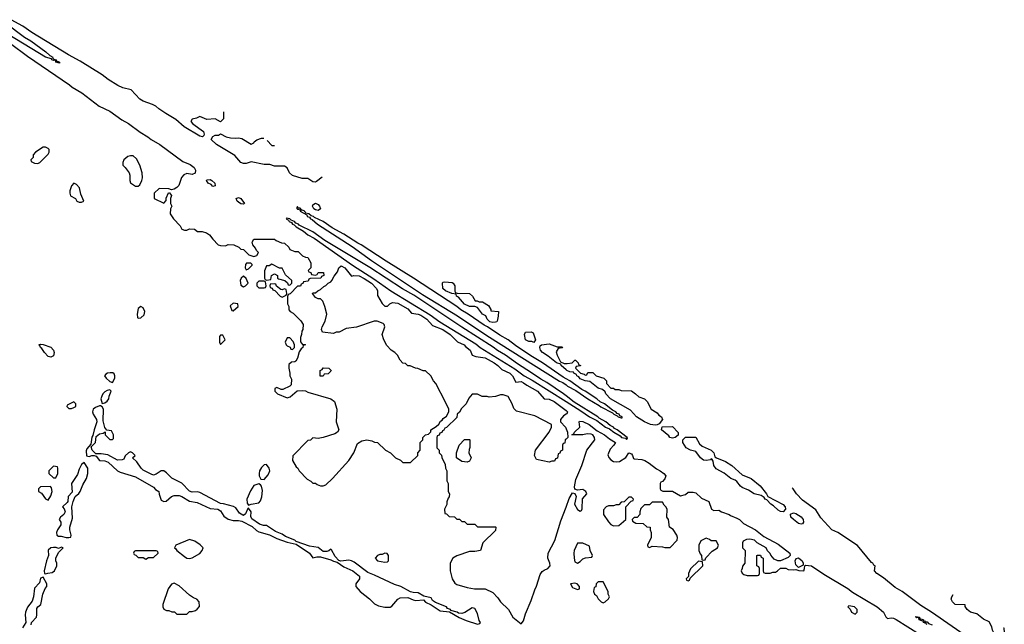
# Model space of a CAD drawing. Header units: inches. Extents: x 2380053 to 2584298, y 380219 to 546618.
# Tile 307 of 656: x 2465748 to 2473411, y 530875 to 535581. Entities that reach past the tile are written whole.
import ezdxf

# ---------------------------------------------------------------- set-up
doc = ezdxf.new("R2010")
doc.units = ezdxf.units.IN
doc.header["$MEASUREMENT"] = 0
doc.layers.add('C4563', color=7, linetype='Continuous')
doc.layers.add('C4573', color=7, linetype='Continuous')

msp = doc.modelspace()

# ---------------------------------------------------------------- linework, layer by layer
at = {"layer": 'C4563', "color": 2}
for points, elevation in [([(2465637, 535557), (2465785.5, 535445.5), (2465836, 535416), (2465951.8, 535331.8), (2465982.5, 535302.5), (2466004.7, 535290), (2466003.6, 535283.6), (2466014.8, 535274.8), (2466031.3, 535270), (2466034, 535254), (2466042, 535258), (2466058, 535250), (2466056.9, 535243.1), (2466028.7, 535250), (2466026, 535266), (2466010, 535264), (2465998, 535270), (2465996.4, 535276.4), (2465949.7, 535289.7), (2465662.6, 535462.6)], 62), ([(2467334, 534865), (2467334, 534810), (2467310, 534786), (2467270, 534808.7), (2467204.7, 534804.7), (2467150, 534828), (2467124.7, 534815.3), (2467090, 534808), (2467081, 534790), (2467096, 534770), (2467178.8, 534710), (2467184, 534690), (2467181, 534679), (2467170.4, 534669.6), (2467150, 534674.5), (2467027.9, 534748), (2466964.2, 534804.2), (2466885.2, 534850), (2466830, 534887), (2466807.6, 534907.6), (2466782.5, 534922.5), (2466710, 534948.3), (2466683.3, 534963.3), (2466616, 535036), (2466550, 535051.5), (2466512.3, 535070), (2466435.7, 535115.7), (2466390, 535151.5), (2466218.8, 535258.8), (2466128.4, 535308.5), (2465842.5, 535482.5), (2465772.7, 535530), (2465681.4, 535581.4)], 62), ([(2465675.8, 535395.8), (2465810, 535298), (2466135.6, 535075.6), (2466156.1, 535056.1), (2466232.8, 535012.8), (2466367.7, 534907.7), (2466450, 534868.7), (2466543, 534803), (2466594.2, 534774.2), (2466685.8, 534705.9), (2466745.5, 534670), (2466770, 534648), (2466838, 534610), (2467018.3, 534478.3), (2467073.8, 534453.8), (2467104.9, 534430), (2467116.4, 534410), (2467112.8, 534387.2), (2467090, 534375.1), (2467050, 534384), (2467026.4, 534373.6), (2467006.4, 534353.6), (2466986, 534290), (2466970, 534274), (2466950, 534262), (2466930, 534258), (2466910, 534266), (2466832.7, 534267.3), (2466794, 534230), (2466794, 534190), (2466870, 534154), (2466887.3, 534172.7), (2466888.4, 534191.6), (2466907.3, 534232.7), (2466912.7, 534232.7), (2466930, 534214), (2466922, 534190), (2466922, 534150), (2466931.3, 534130), (2466922, 534110), (2466918, 534070), (2466944.7, 534030), (2466997.3, 533977.3), (2467010, 533952), (2467030, 533942), (2467050, 533942), (2467070, 533954), (2467108, 533952), (2467132.7, 533932.7), (2467168.4, 533931.6), (2467202, 533922), (2467226.4, 533906.4), (2467250, 533872), (2467294, 533830), (2467310, 533824.7), (2467350, 533822), (2467370, 533831.3), (2467414, 533830), (2467454, 533810), (2467470, 533794), (2467490, 533792), (2467531.1, 533751.1), (2467570, 533738), (2467594.6, 533745.4), (2467606, 533770), (2467590, 533786), (2467583.1, 533803.1), (2467562, 533830), (2467558, 533850), (2467570, 533874), (2467730, 533874), (2467743.6, 533863.6), (2467785.4, 533845.4), (2467810, 533842), (2467842, 533810), (2467851.3, 533791.3), (2467890, 533778), (2467916, 533776), (2467950, 533742), (2467972.7, 533732.7), (2467991.3, 533731.3), (2468014, 533690), (2468014, 533650), (2467994, 533630), (2467998, 533618), (2468012.7, 533612.7), (2468018, 533598), (2468050, 533594), (2468062, 533598), (2468070, 533614), (2468112.7, 533612.7), (2468114, 533590), (2468098, 533582), (2468091.6, 533568.4), (2468010, 533566), (2467998, 533562), (2467992.7, 533547.3), (2467958, 533542), (2467952.7, 533527.3), (2467938, 533522), (2467932.7, 533507.3), (2467910, 533506), (2467852.7, 533447.3), (2467838, 533442), (2467832.7, 533427.3), (2467832, 533370), (2467842, 533350), (2467843.6, 533323.6), (2467854, 533310), (2467876.9, 533296.9), (2467936.9, 533236.9), (2467954, 533210), (2467951.1, 533168.9), (2467943.6, 533156.4), (2467942, 533130), (2467932.7, 533107.3), (2467932.7, 533072.7), (2467950, 533054), (2467970, 533054), (2467972, 533050), (2467954, 533046), (2467952, 533030), (2467939.6, 533020.4), (2467923.6, 532996.4), (2467910, 532946), (2467896.9, 532923.1), (2467890, 532918), (2467863.6, 532916.4), (2467843.6, 532896.4), (2467842, 532870), (2467851.3, 532830), (2467851.3, 532810), (2467863.6, 532783.6), (2467862, 532738), (2467851.6, 532728.4), (2467796.9, 532703.1), (2467782, 532702), (2467750, 532718), (2467734, 532710), (2467734, 532690), (2467754, 532670), (2467830, 532638), (2467853.6, 532646.4), (2467908.4, 532691.6), (2467950, 532694), (2467971.6, 532691.6), (2467990, 532682), (2468170, 532631.3), (2468198, 532610), (2468216, 532550), (2468211, 532450), (2468231.3, 532390), (2468222, 532370), (2468202, 532358), (2468111.1, 532328.9), (2468070, 532322), (2468030, 532326), (2468011.6, 532308.4), (2467990, 532306), (2467872.7, 532187.3), (2467872, 532150), (2467899.6, 532099.6), (2467912, 532090), (2467922, 532070), (2467985.4, 532005.4), (2468014, 531990), (2468030, 531974), (2468050, 531974), (2468063.6, 531963.6), (2468090, 531954), (2468110, 531954), (2468130, 531962), (2468182, 532010), (2468308.7, 532150), (2468348, 532210), (2468376.4, 532283.6), (2468410, 532302), (2468448.9, 532311.1), (2468490, 532302), (2468510, 532292), (2468534, 532290), (2468594, 532230), (2468634, 532210), (2468674, 532170), (2468711.6, 532151.6), (2468730, 532134), (2468790, 532134), (2468846, 532190), (2468846, 532210), (2468866, 532230), (2468866, 532290), (2468886, 532310), (2468886, 532330), (2468906, 532350), (2468930, 532354), (2468947.3, 532372.7), (2468948, 532390), (2468990, 532414), (2469010, 532434), (2469023.1, 532456.9), (2469035.3, 532464.7), (2469043.1, 532476.9), (2469070, 532494), (2469088, 532530), (2469088, 532550), (2469063.1, 532603.1), (2468988, 532750), (2468968, 532770), (2468948.4, 532808.4), (2468907.3, 532847.3), (2468888.4, 532848.4), (2468847.3, 532867.3), (2468828.4, 532868.4), (2468787.3, 532887.3), (2468770, 532888), (2468750, 532906), (2468730, 532908), (2468708, 532930), (2468688, 532970), (2468668, 532990), (2468638, 533010), (2468604.7, 533044.7), (2468582, 533090), (2468568.7, 533130), (2468589.2, 533190), (2468584, 533210), (2468577, 533217), (2468530, 533234), (2468506.4, 533233.6), (2468370, 533188.7), (2468290, 533178), (2468234, 533150), (2468210, 533148), (2468190, 533138), (2468106, 533150), (2468098, 533170), (2468102, 533190), (2468124.7, 533235.3), (2468139, 533290), (2468124, 533350), (2468108, 533390), (2468090, 533408), (2468070, 533408), (2468050, 533418), (2468026, 533450), (2468030, 533454), (2468050, 533454), (2468068, 533472), (2468090, 533482), (2468114.6, 533505.4), (2468130, 533512), (2468148.7, 533531.3), (2468170, 533542), (2468178, 533550), (2468194.6, 533585.4), (2468221.2, 533618.8), (2468232.7, 533650), (2468250, 533664.9), (2468279.3, 533650), (2468330, 533584.7), (2468349.4, 533590.6), (2468390, 533587), (2468430, 533567.8), (2468487, 533530), (2468524.4, 533490), (2468532.7, 533470), (2468534, 533434), (2468570, 533372), (2468590, 533352), (2468610, 533352), (2468628, 533370), (2468650, 533380.7), (2468690, 533375.8), (2468767.7, 533330), (2468797.1, 533297.1), (2468849.7, 533290.3), (2468870, 533280.8), (2468917.6, 533250), (2468961.3, 533201.3), (2469042.4, 533170), (2469098.4, 533130), (2469154.6, 533074.6), (2469206.8, 533050), (2469217.1, 533037.1), (2469254, 533010), (2469270.7, 532970.7), (2469298.8, 532958.8), (2469370, 532948), (2469441.6, 532910), (2469470.1, 532890.1), (2469499.5, 532859.5), (2469562.4, 532830), (2469583.1, 532810), (2469610, 532761), (2469650, 532764.4), (2469670, 532755.3), (2469695.8, 532735.8), (2469779.3, 532690), (2469830, 532630.8), (2469870, 532626.4), (2469907.7, 532610), (2470000, 532538.4)], 62), ([(2468103, 534356.3), (2468059.1, 534320.9), (2468050, 534317.2), (2468030, 534319), (2467990, 534344), (2467945.6, 534345.6), (2467870, 534369.3), (2467849.2, 534390), (2467829.2, 534429.2), (2467810, 534442), (2467730, 534442), (2467695.3, 534455.3), (2467650, 534454), (2467550, 534475.3), (2467510, 534461.6), (2467490, 534462.6), (2467470, 534469.7), (2467423.2, 534523.2), (2467279, 534610), (2467238, 534650), (2467250, 534672), (2467270, 534682), (2467296.4, 534683.6), (2467310, 534692), (2467354, 534670), (2467390, 534661), (2467430, 534658), (2467450, 534662), (2467476.9, 534656.9), (2467550, 534612), (2467570, 534622), (2467574, 534630), (2467594.8, 534645.2), (2467630, 534658), (2467646.9, 534658)], 62), ([(2467674.4, 534639.8), (2467710, 534602), (2467730.2, 534602.9)], 62), ([(2470000, 532785.9), (2469978, 532798), (2469816, 532910), (2469725.6, 532965.6), (2469605.8, 533045.8), (2469549, 533090), (2469484.9, 533124.9), (2469390, 533189.5), (2469362.5, 533202.5), (2469238, 533290), (2469182.7, 533322.7), (2469149.2, 533350), (2468812.7, 533570), (2468600.9, 533700.9), (2468405.2, 533830), (2468380.6, 533840.6), (2468270, 533911.8), (2468181.2, 533961.2), (2468108.7, 534010), (2468041.5, 534041.5), (2468034, 534050), (2468015.5, 534055.5), (2467998, 534070), (2467974.6, 534074.6), (2467970, 534086), (2467966, 534086), (2467968, 534090), (2467940.2, 534100.2), (2467930, 534113.2), (2467915.3, 534115.3), (2467910, 534126), (2467902, 534118), (2467910, 534106.8), (2467924.7, 534104.7), (2467930, 534094), (2467938, 534098), (2467932, 534090), (2467982, 534062), (2467986, 534050), (2468003.5, 534043.5), (2468012, 534030), (2468025.5, 534025.5), (2468066.8, 533990), (2468336, 533816), (2468486.1, 533706.1), (2468882.3, 533442.3), (2469156, 533276), (2469383.9, 533123.9), (2469948.7, 532768.7), (2469976.4, 532756.4), (2470000, 532738.6)], 66), ([(2470000, 532654.2), (2469979.3, 532670), (2469850, 532757), (2469803, 532783), (2469732.7, 532832.7), (2469621.7, 532901.7), (2469529.2, 532970), (2469466.3, 533006.3), (2469432.9, 533032.9), (2469188.2, 533188.2), (2468816.6, 533436.6), (2468726.7, 533486.7), (2468472.8, 533652.8), (2468123.6, 533863.6), (2468028.7, 533930), (2467923.2, 533983.2), (2467919, 533990), (2467898, 533998), (2467888, 534010), (2467860.2, 534020.2), (2467850, 534032.3), (2467823.6, 534036.4), (2467822, 534030), (2467839.8, 534019.8), (2467844.7, 534010), (2467862.8, 534002.8), (2467872, 533990), (2467885.2, 533985.2), (2467901, 533970), (2467956.3, 533936.3), (2467990, 533907.7), (2468039.9, 533879.9), (2468337.3, 533670), (2468504.7, 533564.7), (2468637.3, 533470), (2468943, 533283), (2469019.1, 533230), (2469297.4, 533057.4), (2469330.8, 533030), (2469602.6, 532862.6), (2469674.8, 532810), (2469735.8, 532775.8), (2470000, 532610)], 66), ([(2470000, 532855.5), (2469962, 532890), (2469959, 532899), (2469925.2, 532910), (2469861.5, 532961.5), (2469817.2, 532990), (2469801.2, 533010), (2469795.3, 533030), (2469798, 533042), (2469808.9, 533051.1), (2469870, 533058), (2469930, 533034), (2469970, 533034), (2469974, 533030), (2469970, 533026), (2469938, 533022), (2469924.7, 532995.3), (2469931.3, 532970), (2469958, 532918), (2469985.4, 532905.4), (2470000, 532905.8)], 62), ([(2470000, 532316), (2469994, 532310), (2469990, 532286), (2469978, 532282), (2469974, 532270), (2469974, 532230), (2469958, 532222), (2469952.7, 532207.3), (2469938, 532202), (2469932.7, 532167.3), (2469918, 532162), (2469910, 532146), (2469890, 532146), (2469870, 532138), (2469770, 532158), (2469754, 532190), (2469762.7, 532230), (2469869, 532370), (2469888, 532410), (2469886, 532430), (2469757.2, 532497.2), (2469614.6, 532534.6), (2469594.6, 532554.6), (2469582, 532590), (2469550, 532648), (2469510, 532662), (2469490, 532662), (2469450, 532648.7), (2469402, 532642), (2469387.3, 532647.3), (2469348.4, 532648.4), (2469310, 532666), (2469270, 532666), (2469243.6, 532636.4), (2469222, 532590), (2469185.4, 532554.6), (2469170, 532526), (2469154, 532510), (2469150, 532486), (2469070, 532406), (2469058, 532402), (2469050, 532386), (2469038, 532382), (2469032.7, 532367.3), (2469018, 532362), (2469012.7, 532347.3), (2468998, 532342), (2468994, 532330), (2468994, 532250), (2469014, 532230), (2469014, 532210), (2469031.6, 532191.6), (2469032.7, 532172.7), (2469059.6, 532119.6), (2469062, 532090), (2469072, 532070), (2469072.7, 531992.7), (2469082, 531970), (2469082, 531910), (2469092, 531890), (2469091.6, 531868.4), (2469083.6, 531856.4), (2469072.7, 531827.3), (2469071.6, 531808.4), (2469054, 531770), (2469058, 531738), (2469070, 531734), (2469090, 531714), (2469131.6, 531711.6), (2469150, 531694), (2469170, 531694), (2469190, 531674), (2469210, 531674), (2469230, 531654), (2469290, 531654), (2469310, 531634), (2469450, 531634), (2469454, 531630), (2469450, 531606), (2469352, 531510), (2469334, 531450), (2469290, 531442), (2469250, 531442), (2469150, 531408.7), (2469118, 531390), (2469098.8, 531350), (2469098.8, 531290), (2469114.8, 531230), (2469134.4, 531194.4), (2469150, 531186), (2469230, 531162.8), (2469288.4, 531151.6), (2469371.1, 531151.1), (2469430, 531122), (2469470, 531082), (2469491.3, 531050), (2469552, 530990), (2469586, 530930), (2469650, 530878.8), (2469670, 530902.8), (2469684.7, 530955.3), (2469730, 531061), (2469756.5, 531143.5), (2469770, 531170.8), (2469797.8, 531262.2), (2469814.9, 531285.1), (2469830, 531297.1), (2469859, 531310), (2469877.2, 531330), (2469874.5, 531350), (2469857.6, 531390), (2469861.6, 531430), (2469913.4, 531526.6), (2469959.5, 531680.5), (2470000, 531787.1)], 62), ([(2470000, 532510.4), (2469981.1, 532498.9), (2469956, 532470), (2469958, 532450), (2469994.8, 532410), (2470000, 532397.9)], 62), ([(2465837.2, 530870), (2465839.3, 530890), (2465878.4, 530930), (2465882.4, 530950), (2465881.5, 530998.5), (2465888.7, 531010), (2465913.2, 531030), (2465929.4, 531110.6), (2465945.6, 531154.4), (2465958, 531170), (2465959, 531190), (2465930, 531242), (2465910, 531235.3), (2465902, 531198), (2465864.4, 531155.6), (2465856.3, 531090), (2465845.8, 531054.2), (2465810, 531008.7), (2465793.4, 530970), (2465790.5, 530950), (2465796.3, 530890), (2465770, 530848.7)], 62)]:
    msp.add_lwpolyline(points, dxfattribs=dict(at, elevation=elevation))
for points, elevation in [([(2465950, 534588), (2465930, 534588), (2465872, 534550), (2465854, 534530), (2465852, 534508), (2465834, 534490), (2465838, 534478), (2465863.6, 534463.6), (2465890, 534462), (2465906, 534470), (2465970, 534534), (2465978, 534550), (2465978, 534570), (2465970, 534578)], 62), ([(2466630, 534522), (2466610, 534522), (2466590, 534515.3), (2466558, 534490), (2466551, 534470), (2466551.3, 534450), (2466570, 534431.3), (2466598.8, 534390), (2466606, 534370), (2466604.7, 534330), (2466611.1, 534311.1), (2466650, 534284.7), (2466670, 534284.7), (2466683.1, 534296.9), (2466699, 534330), (2466704, 534350), (2466701.2, 534390), (2466684, 534450), (2466658, 534498)], 62), ([(2466170, 534308), (2466151, 534289), (2466138.8, 534250), (2466138, 534230), (2466144.7, 534210), (2466182, 534190), (2466194, 534170), (2466210, 534162), (2466230, 534162), (2466246, 534170), (2466222.7, 534222.7), (2466212.5, 534272.5), (2466190, 534298)], 62), ([(2467250, 534284), (2467237.5, 534297.5), (2467215.3, 534310), (2467202, 534330), (2467204.7, 534335.3), (2467230, 534337.3), (2467244.7, 534330), (2467266, 534310), (2467270, 534288)], 62), ([(2467490, 534145.2), (2467470, 534147.3), (2467450, 534162), (2467440.9, 534170), (2467434, 534190), (2467450, 534197.1), (2467470.4, 534190), (2467498, 534150)], 62), ([(2468070, 534096.2), (2468050, 534102), (2468038.4, 534110), (2468026, 534130), (2468030, 534141), (2468050, 534152.7), (2468070, 534143), (2468081.6, 534130), (2468090, 534108.7)], 62), ([(2467547.3, 533687.3), (2467512.7, 533687.3), (2467505.4, 533674.6), (2467502, 533650), (2467510, 533634), (2467530, 533642), (2467558, 533670), (2467556.4, 533676.4)], 62), ([(2467710, 533678), (2467690, 533666), (2467670, 533666), (2467652.7, 533627.3), (2467654, 533570), (2467658, 533558), (2467670, 533554), (2467702, 533558), (2467708.7, 533591.3), (2467730, 533602), (2467754, 533590), (2467754, 533570), (2467763.6, 533563.6), (2467812, 533552), (2467832.7, 533532.7), (2467838, 533518), (2467850, 533514), (2467866, 533530), (2467866, 533550), (2467816.4, 533596.4), (2467790, 533646), (2467770, 533646)], 62), ([(2467490, 533586), (2467471.6, 533568.4), (2467464.7, 533550), (2467470, 533514), (2467490, 533502), (2467506, 533510), (2467526, 533530), (2467510, 533566)], 62), ([(2467650, 533546), (2467610, 533546), (2467594, 533530), (2467594, 533510), (2467610, 533494), (2467650, 533494), (2467662, 533498), (2467666, 533510), (2467662, 533542)], 62), ([(2467730, 533526), (2467698, 533522), (2467694, 533510), (2467698, 533498), (2467712.7, 533492.7), (2467718, 533478), (2467732.7, 533472.7), (2467774, 533430), (2467790, 533422), (2467822, 533438), (2467826, 533450), (2467822, 533482), (2467810, 533486), (2467790, 533478), (2467780.4, 533480.4), (2467747.3, 533507.3), (2467742, 533522)], 62), ([(2469292, 533392), (2469308, 533392), (2469324.7, 533384.7), (2469350, 533384.7), (2469396.9, 533356.9), (2469414, 533326), (2469414, 533314), (2469474, 533310), (2469472.7, 533272.7), (2469464.7, 533235.3), (2469462, 533230), (2469450, 533226.6), (2469430, 533224.2), (2469407.3, 533230), (2469387.3, 533250), (2469376.5, 533276.5), (2469349.2, 533290), (2469310, 533342), (2469289.3, 533349.3), (2469248, 533350), (2469210, 533367.8), (2469162, 533422), (2469148, 533430), (2469146, 533446), (2469110.9, 533449.1), (2469062.7, 533470), (2469040.9, 533490), (2469038, 533530), (2469042, 533538), (2469058, 533542), (2469114.4, 533534.4), (2469122, 533530), (2469134, 533510), (2469134, 533470), (2469138, 533458), (2469152.7, 533452.7), (2469250, 533451.3), (2469272, 533430)], 62), ([(2467410, 533375.3), (2467386.8, 533353.2), (2467398, 533318), (2467410, 533314), (2467448, 533350), (2467446, 533370)], 62), ([(2466690, 533349.2), (2466670, 533334), (2466661.3, 533290), (2466664, 533264), (2466670, 533258), (2466690, 533260.7), (2466715.6, 533284.4), (2466721.6, 533310), (2466710, 533339)], 62), ([(2469750, 533069), (2469735.3, 533075.3), (2469710, 533075.3), (2469685.2, 533090), (2469678, 533130), (2469686, 533150), (2469728.4, 533151.6), (2469743.6, 533143.6), (2469762, 533090)], 62), ([(2467330, 533126), (2467310, 533126), (2467303.6, 533116.4), (2467302, 533070), (2467310, 533054), (2467346, 533090)], 62), ([(2467850, 533106), (2467830, 533106), (2467814, 533070), (2467822, 533050), (2467830, 533042), (2467852.7, 533032.7), (2467858, 533018), (2467870, 533014), (2467886, 533030), (2467886, 533050), (2467876.4, 533076.4)], 62), ([(2465990, 532954), (2465970, 532960.5), (2465940.7, 532990), (2465920.9, 533020.9), (2465909.3, 533030), (2465905.2, 533045.2), (2465898, 533050), (2465910, 533054.8), (2465930, 533053.4), (2465990, 533033.4), (2466010.4, 533010), (2466015.3, 532990), (2466010, 532965.2)], 58), ([(2468110, 532806), (2468087.3, 532807.3), (2468086, 532850), (2468102, 532858), (2468110, 532872), (2468154, 532870), (2468172, 532850), (2468170, 532846), (2468150, 532826), (2468118, 532822)], 62), ([(2466471.7, 532831.7), (2466451.3, 532831.3), (2466430.5, 532829.5), (2466418, 532822), (2466407.7, 532810), (2466420.5, 532790), (2466450, 532764), (2466470, 532758), (2466489.4, 532790), (2466489.4, 532810), (2466483.7, 532823.7)], 62), ([(2466450, 532699), (2466430, 532695.1), (2466410, 532684), (2466396, 532670), (2466386.8, 532650), (2466380.7, 532630), (2466390, 532594), (2466410, 532598), (2466430, 532611.3), (2466441.2, 532630), (2466444, 532650), (2466459, 532690)], 62), ([(2466170, 532606), (2466118, 532582), (2466114, 532570), (2466130, 532554), (2466150, 532554), (2466170, 532562), (2466186, 532570), (2466186, 532590)], 62), ([(2466376.4, 532576.4), (2466370, 532575.3), (2466336.8, 532563.2), (2466321, 532550), (2466314.8, 532530), (2466320.7, 532510), (2466344.9, 532470), (2466348, 532450), (2466326.4, 532390), (2466316, 532344), (2466308.2, 532331.8), (2466302, 532278), (2466270, 532242), (2466266.2, 532226.2), (2466267.5, 532187.5), (2466290, 532182.4), (2466310, 532188.4), (2466328, 532188), (2466342.8, 532182.8), (2466370, 532151), (2466410, 532147.7), (2466436.7, 532136.7), (2466510, 532070.8), (2466530, 532058.8), (2466650, 532022.8), (2466790, 531942), (2466805.4, 531925.4), (2466831.3, 531910), (2466832.7, 531887.3), (2466850, 531842), (2466870, 531832), (2466887.3, 531832.7), (2466929.1, 531870.9), (2466950, 531878), (2466990, 531877.3), (2467010, 531870.7), (2467070, 531834), (2467130, 531824), (2467230, 531777.3), (2467290.7, 531770.7), (2467310, 531758.8), (2467338, 531718), (2467370, 531693.4), (2467410, 531683.8), (2467450, 531683.8), (2467478, 531678), (2467556.4, 531636.4), (2467590, 531606), (2467610, 531594.8), (2467692.7, 531572.7), (2467750, 531543), (2467830, 531514.8), (2467899.1, 531499.1), (2468004.7, 531430), (2468030, 531392), (2468060.2, 531399.8), (2468090, 531401), (2468170, 531378), (2468190, 531366), (2468219.8, 531359.8), (2468270, 531322.8), (2468342, 531290), (2468394, 531250), (2468392, 531230), (2468364.7, 531190), (2468364.7, 531170), (2468398, 531130), (2468470, 531074), (2468510, 531034), (2468539.9, 531019.9), (2468590, 531008), (2468632, 531008), (2468643.7, 531016.3), (2468690, 531072), (2468710, 531082), (2468770, 531084.7), (2468810, 531064.7), (2468830, 531061), (2468890, 531064.7), (2468907.5, 531047.5), (2468950, 531026), (2469019.8, 530979.8), (2469092.7, 530972.7), (2469167.7, 530927.7), (2469223.5, 530903.5), (2469310, 530876), (2469330, 530882), (2469334, 530890), (2469323.7, 530903.7), (2469310, 530958), (2469290, 530998), (2469270, 531002), (2469212.8, 530967.2), (2469190, 530959.5), (2469162, 530962), (2469154, 530970), (2469103.1, 530983.1), (2469102, 530990), (2469078.6, 530998.6), (2469068.7, 531010), (2468983.7, 531043.7), (2468961.5, 531061.5), (2468950, 531082), (2468892.9, 531092.9), (2468850, 531119.3), (2468810, 531122.7), (2468790, 531129), (2468714, 531170), (2468666, 531186), (2468510, 531258.4), (2468458, 531278), (2468350, 531359), (2468330, 531369), (2468310, 531373.2), (2468247.3, 531367.3), (2468232.9, 531372.9), (2468203.2, 531403.2), (2468176, 531456), (2468170, 531459), (2468153.7, 531446.3), (2468138.5, 531441.5), (2468110, 531441.2), (2468072, 531472), (2468003.6, 531483.6), (2467899.3, 531519.3), (2467888.7, 531530), (2467818, 531558), (2467790, 531576.3), (2467737.7, 531597.7), (2467670, 531644.5), (2467645.4, 531645.4), (2467615.3, 531655.3), (2467555.3, 531695.3), (2467546, 531714), (2467548.7, 531750), (2467530, 531778), (2467524.7, 531775.3), (2467505.5, 531734.5), (2467490, 531722.7), (2467484.1, 531724.1), (2467459.1, 531739.1), (2467430, 531782), (2467412.9, 531792.9), (2467333.6, 531813.6), (2467310, 531815.3), (2467150, 531901.2), (2467130, 531906), (2467090, 531904.5), (2467070, 531912.3), (2467010, 531974), (2466931.9, 532011.9), (2466890, 532055.3), (2466870, 532069), (2466850, 532069), (2466810, 532042.7), (2466790, 532036), (2466770, 532042.7), (2466710, 532076), (2466693.2, 532090), (2466660.4, 532140.4), (2466626, 532170), (2466646, 532190), (2466626, 532210), (2466610, 532218), (2466594, 532210), (2466570, 532186), (2466558.8, 532161.2), (2466545.4, 532154.6), (2466510, 532153.2), (2466434.6, 532194.6), (2466382, 532202), (2466341.2, 532201.2), (2466313.2, 532230), (2466304, 532256), (2466339, 532290), (2466342, 532338), (2466370, 532358.8), (2466398, 532362), (2466414, 532374), (2466414, 532350), (2466450, 532314), (2466470, 532314), (2466478, 532322), (2466478, 532350), (2466462, 532382), (2466426, 532386), (2466410, 532406), (2466398, 532458), (2466399.3, 532550), (2466390, 532568.7)], 62), ([(2469230, 532138), (2469190, 532142), (2469148, 532170), (2469148, 532210), (2469168, 532270), (2469210, 532314), (2469250, 532314), (2469252, 532310), (2469251.6, 532251.6), (2469245.4, 532234.6), (2469244.7, 532210), (2469262, 532170), (2469250, 532146)], 62), ([(2466010, 532106), (2465974, 532070), (2465974, 532050), (2466010, 532014), (2466030, 532014), (2466046, 532050), (2466046, 532090), (2466042, 532102)], 62), ([(2466250, 532135.3), (2466230, 532119), (2466210, 532082), (2466198, 532042), (2466150.8, 531970), (2466156.3, 531903.7), (2466126, 531870), (2466122.8, 531830), (2466118, 531822), (2466081, 531790), (2466093, 531773), (2466100.7, 531750), (2466090.5, 531729.5), (2466066, 531710), (2466054, 531690), (2466067.7, 531670), (2466067.7, 531650), (2466042.4, 531610), (2466035.5, 531590), (2466036, 531570), (2466050, 531562), (2466070, 531562.4), (2466110, 531551), (2466130, 531552), (2466146, 531554), (2466148, 531570), (2466138, 531610), (2466138, 531630), (2466158, 531702), (2466153.2, 531790), (2466164, 531830), (2466179, 531870), (2466207.2, 531892.8), (2466219.3, 531910), (2466238.6, 531961.4), (2466269, 532010), (2466279, 532050), (2466279.3, 532090)], 62), ([(2467670, 532118), (2467650, 532115.3), (2467630, 532095.3), (2467614.8, 532070), (2467610.8, 532050), (2467611, 532030), (2467624.7, 532004.7), (2467650, 532002), (2467682, 532038), (2467695.3, 532070), (2467688.7, 532090)], 62), ([(2465987.3, 531947.3), (2465910, 531946), (2465894, 531930), (2465894, 531910), (2465916.9, 531896.9), (2465950, 531852), (2465970, 531842), (2465990, 531874), (2466002, 531910), (2465996.4, 531936.4)], 62), ([(2467610, 531968.7), (2467570, 531955.3), (2467544.9, 531915.1), (2467516, 531850), (2467518, 531818), (2467530, 531802), (2467549, 531811), (2467610, 531821), (2467623.2, 531836.8), (2467632.9, 531867.1), (2467637.2, 531917.2), (2467629.2, 531949.2), (2467622, 531962)], 62), ([(2467070, 531534), (2466962, 531490), (2466954, 531470), (2466963.6, 531463.6), (2466971.3, 531450), (2467030, 531402.8), (2467050, 531390.8), (2467070, 531386.8), (2467091.3, 531391.3), (2467150, 531426.8), (2467169, 531450), (2467175.3, 531470), (2467152.5, 531492.5), (2467110, 531522)], 62), ([(2466074.6, 531474.6), (2466050, 531466), (2466032.9, 531472.9), (2466010, 531472.7), (2465990, 531469.2), (2465968.5, 531451.5), (2465971, 531410), (2465956.3, 531370), (2465939.1, 531290), (2465942, 531270), (2465950, 531266.8), (2465966, 531274), (2466002, 531278), (2466018, 531290), (2466038, 531330), (2466038, 531350), (2466028, 531370), (2466028, 531390), (2466050, 531434), (2466086, 531470)], 62), ([(2466810, 531446), (2466650, 531446), (2466638, 531442), (2466634, 531430), (2466638, 531418), (2466652.7, 531412.7), (2466670, 531394), (2466710, 531394), (2466730, 531382), (2466750, 531394), (2466790, 531394), (2466826, 531430), (2466822, 531442)], 62), ([(2468590, 531428), (2468570, 531418), (2468550, 531418), (2468534, 531410), (2468514, 531390), (2468534, 531370), (2468590, 531358), (2468610, 531362), (2468618, 531370), (2468618, 531410), (2468607.3, 531427.3)], 62), ([(2466950, 531195.3), (2466930, 531188), (2466904.7, 531150), (2466862, 531030), (2466862, 531010), (2466870, 530994), (2466890, 530982), (2466910, 530982), (2466932.7, 530972.7), (2466951.6, 530971.6), (2466970, 530954), (2467050, 530954), (2467070, 530974), (2467090, 530974), (2467116.4, 530983.6), (2467130, 530994), (2467147.3, 531012.7), (2467146, 531050), (2467126, 531070), (2467100.2, 531080.2), (2467070, 531102), (2466990, 531174)], 62)]:
    msp.add_lwpolyline(points, close=True, dxfattribs=dict(at, elevation=elevation))
at = {"layer": 'C4573', "color": 2}
for points, elevation in [([(2470000, 532905.8), (2470010, 532906), (2470048.7, 532911.3), (2470068, 532930), (2470074, 532930), (2470094, 532910), (2470098, 532898), (2470114, 532890), (2470114, 532886), (2470078, 532882), (2470074, 532870), (2470114, 532830), (2470142, 532822), (2470150, 532814), (2470162, 532818), (2470170, 532834), (2470210, 532834), (2470234, 532810), (2470294, 532790), (2470314, 532770), (2470314, 532750), (2470350, 532714), (2470370, 532714), (2470383.6, 532703.6), (2470410, 532702), (2470430, 532694), (2470510, 532692), (2470542, 532670), (2470566, 532646), (2470612, 532630), (2470631.3, 532610), (2470662, 532550), (2470710, 532522), (2470723.5, 532503.5), (2470742, 532490), (2470752, 532470), (2470724.7, 532435.3), (2470710, 532428.7), (2470694, 532426), (2470658, 532430), (2470610, 532451.6), (2470549.6, 532490), (2470501.6, 532541.6), (2470347, 532630), (2470309.3, 532670), (2470305.2, 532685.2), (2470284, 532704), (2470250, 532713.2), (2470184.7, 532764.7), (2470148, 532770), (2470110, 532787), (2470100.2, 532800.2), (2470085.2, 532810), (2470080.4, 532820.4), (2470062, 532830), (2470057.2, 532837.2), (2470030, 532840.9), (2470006, 532850), (2470000, 532855.5)], 62), ([(2470000, 532738.6), (2470011.3, 532730), (2470075.9, 532695.9), (2470171, 532630), (2470259.3, 532579.3), (2470270, 532568), (2470361, 532521), (2470372, 532510), (2470398.8, 532498.8), (2470404.7, 532490), (2470430, 532482), (2470438, 532482), (2470438, 532490), (2470418, 532498), (2470414, 532510), (2470397.2, 532517.2), (2470388, 532530), (2470360.9, 532540.9), (2470299, 532590), (2470265.6, 532605.6), (2470239, 532630), (2470148.7, 532690), (2470122.5, 532702.5), (2470029, 532770), (2470000, 532785.9)], 66), ([(2470000, 532610), (2470116.7, 532536.7), (2470182.8, 532490), (2470240.7, 532460.7), (2470307.3, 532410), (2470337.5, 532397.5), (2470371.3, 532370), (2470421.4, 532341.4), (2470432, 532330), (2470463.6, 532323.6), (2470470, 532314), (2470478, 532322), (2470475.3, 532330), (2470397.2, 532390), (2470378.6, 532398.6), (2470368.7, 532410), (2470342.5, 532422.5), (2470308.7, 532450), (2470258.6, 532478.6), (2470248.7, 532490), (2470064.8, 532604.8), (2470000, 532654.2)], 66), ([(2470000, 532538.4), (2470010.8, 532530), (2470006, 532514), (2470000, 532510.4)], 62), ([(2470000, 531787.1), (2470025.6, 531854.4), (2470050, 531897.3), (2470070, 531894), (2470079.3, 531870), (2470067.2, 531810), (2470090, 531767.7), (2470110, 531756), (2470119.3, 531760.7), (2470125.6, 531774.4), (2470128.1, 531851.9), (2470161.2, 531890), (2470154, 531910), (2470130, 531924.5), (2470090, 531919.3), (2470070, 531926), (2470065.8, 531945.8), (2470077.6, 532002.4), (2470123.5, 532110), (2470162, 532230), (2470224, 532310), (2470222, 532330), (2470209.2, 532349.2), (2470196, 532356), (2470163.5, 532356.5), (2470130, 532348.7), (2470046, 532350), (2470062, 532358), (2470066, 532370), (2470108.7, 532410), (2470102, 532450), (2470104.7, 532455.3), (2470130, 532454.9), (2470179.1, 532430), (2470241.7, 532381.7), (2470300.7, 532350), (2470338.4, 532318.4), (2470384, 532290), (2470373.4, 532270), (2470342.8, 532237.2), (2470325.2, 532194.8), (2470332.8, 532172.8), (2470350, 532154.8), (2470370, 532142.8), (2470390, 532138.8), (2470416.5, 532143.5), (2470466, 532174), (2470490, 532210.8), (2470510, 532202), (2470518, 532190), (2470524.7, 532164.7), (2470530, 532162), (2470590, 532158.4), (2470614, 532150), (2470647.7, 532130), (2470704.4, 532084.4), (2470734, 532070), (2470761, 532050), (2470776.3, 532030), (2470770, 532008), (2470750, 531986), (2470738, 531982), (2470734, 531970), (2470734, 531930), (2470738, 531918), (2470752.7, 531912.7), (2470830, 531911.3), (2470890, 531874.8), (2470930, 531886), (2470950, 531904.7), (2470990, 531903.8), (2471010, 531897.6), (2471055.8, 531855.8), (2471111.3, 531831.3), (2471132, 531770), (2471150, 531761), (2471190, 531764.7), (2471210.5, 531750.5), (2471270, 531730.4), (2471281.4, 531721.4), (2471330, 531702), (2471350.4, 531690), (2471380.3, 531660.3), (2471475.5, 531610), (2471539.5, 531559.5), (2471650, 531498.9), (2471743, 531430), (2471744, 531410), (2471730, 531396), (2471670, 531368), (2471648.4, 531368.4), (2471621.2, 531381.2), (2471594, 531414), (2471590, 531426), (2471567.3, 531447.3), (2471558, 531470), (2471488.4, 531508.4), (2471466, 531530), (2471430, 531538), (2471403.6, 531536.4), (2471378, 531522), (2471374, 531510), (2471374, 531470), (2471394, 531450), (2471392, 531350), (2471372.7, 531327.3), (2471371.6, 531308.4), (2471362, 531290), (2471370, 531274), (2471383.6, 531263.6), (2471410, 531254), (2471490, 531254), (2471502, 531258), (2471506, 531270), (2471506, 531310), (2471502, 531322), (2471486, 531330), (2471486, 531410), (2471490, 531414), (2471512.7, 531412.7), (2471518, 531398), (2471534, 531390), (2471534, 531290), (2471538, 531278), (2471550, 531274), (2471590, 531274), (2471610, 531282), (2471630, 531282), (2471646, 531290), (2471670, 531312), (2471710, 531312), (2471730, 531302), (2471770, 531298), (2471790, 531302), (2471812.7, 531292.7), (2471850, 531292), (2471857.2, 531310), (2471858, 531330), (2471865.2, 531334.8), (2471910, 531330.3), (2472006.3, 531266.3), (2472193.8, 531153.8), (2472230, 531124.4), (2472422, 531010), (2472470.7, 530970), (2472490, 530932), (2472501, 530921), (2472530, 530925.5), (2472550, 530922.4), (2472570, 530912.4), (2472750, 530798)], 62), ([(2470000, 532397.9), (2470012, 532370), (2470014, 532330), (2470000, 532316)], 62), ([(2473132.3, 530770), (2472843.7, 530970), (2472761.3, 531021.3), (2472615.1, 531130), (2472562.2, 531162.2), (2472470, 531237.2), (2472419, 531270), (2472401.2, 531290), (2472406, 531330), (2472394.6, 531334.6), (2472388, 531350), (2472376.5, 531356.5), (2472270, 531489.3), (2472115.3, 531590), (2472069.6, 531609.6), (2471983.3, 531703.3), (2471944.9, 531764.9), (2471841.7, 531841.7), (2471795.1, 531890), (2471767, 531930), (2471761, 531936.5)], 62), ([(2473406.3, 530848.2), (2473407.1, 530847.1), (2473411.3, 530808.7), (2473406.4, 530793.6), (2473390, 530782), (2473370, 530777.2), (2473350, 530782), (2473329.3, 530809.3), (2473319, 530830), (2473315.3, 530855.3), (2473294, 530894), (2473250, 530915.3), (2473197, 530957), (2473148.7, 530970), (2473122, 530990), (2473106, 531014), (2473106, 531026), (2473030, 531029.4), (2473009, 531050), (2472999, 531070), (2473002, 531090), (2473013.7, 531107.9)], 58), ([(2472809, 530870), (2472802, 530882), (2472782, 530890), (2472780.4, 530899.6), (2472790, 530902), (2472795.3, 530895.3), (2472810, 530893.4), (2472820.7, 530880.7), (2472850.4, 530870.4)], 62)]:
    msp.add_lwpolyline(points, dxfattribs=dict(at, elevation=elevation))
at = {"layer": 'C4573', "color": 2, "elevation": 62}
for points in [[(2470830, 532323.7), (2470809.3, 532330), (2470801.5, 532341.5), (2470742, 532390), (2470747.3, 532412.7), (2470830, 532414), (2470872.7, 532367.3), (2470872.7, 532347.3), (2470850, 532329)], [(2471690, 531749.7), (2471670, 531753.3), (2471650, 531764.7), (2471616.1, 531796.1), (2471593.2, 531810), (2471563.2, 531843.2), (2471550, 531849.3), (2471542.7, 531862.7), (2471518.4, 531878.4), (2471465.2, 531890), (2471420.4, 531920.4), (2471370, 531941), (2471356.9, 531950), (2471330, 531986.6), (2471316.9, 531996.9), (2471283.7, 532010), (2471230, 532052.3), (2471170, 532084.2), (2471149.5, 532110), (2471144.7, 532144.7), (2471138, 532158), (2471130, 532162), (2471123.5, 532156.5), (2471090.4, 532149.6), (2471070, 532153.6), (2471047.6, 532170), (2471010, 532219), (2470970, 532229.6), (2470936, 532250), (2470909.2, 532290), (2470908, 532312), (2470930, 532332), (2471010, 532331), (2471039.6, 532279.6), (2471061, 532261), (2471130, 532231.3), (2471150.6, 532210.6), (2471159.6, 532179.6), (2471170.7, 532170.7), (2471241.4, 532141.4), (2471290.5, 532110.5), (2471370, 532039.1), (2471441, 532010), (2471510, 531954), (2471561, 531890), (2471570.8, 531870.8), (2471690, 531807.7), (2471705.5, 531790), (2471708, 531770)], [(2470510, 531866), (2470490, 531866), (2470452.7, 531827.3), (2470430, 531826), (2470410, 531806), (2470390, 531806), (2470370, 531798), (2470330, 531798), (2470311.6, 531788.4), (2470292.7, 531767.3), (2470292, 531730), (2470330, 531672), (2470350, 531652), (2470370, 531642), (2470410, 531644.7), (2470466, 531690), (2470466, 531790), (2470507.3, 531832.7), (2470522, 531838), (2470526, 531850)], [(2470750, 531826), (2470670, 531826), (2470650, 531806), (2470610, 531806), (2470583.6, 531776.4), (2470574, 531750), (2470574, 531730), (2470552.7, 531707.3), (2470530, 531706), (2470514, 531690), (2470518, 531678), (2470543.6, 531663.6), (2470599.6, 531659.6), (2470630, 531634), (2470654, 531630), (2470654, 531610), (2470662, 531590), (2470662, 531550), (2470634, 531490), (2470638, 531478), (2470650, 531474), (2470670, 531482), (2470750, 531478), (2470770, 531472), (2470810, 531474), (2470866, 531530), (2470868, 531550), (2470862, 531570), (2470833.6, 531613.6), (2470806, 531630), (2470798, 531690), (2470786, 531710), (2470788, 531770), (2470778, 531790), (2470763.1, 531803.1)], [(2471830, 531653.3), (2471810, 531659.1), (2471769.6, 531690), (2471749.6, 531710), (2471747.5, 531732.5), (2471770, 531741.6), (2471790, 531737), (2471831.1, 531711.1), (2471845.7, 531690), (2471848.4, 531670), (2471841.6, 531658.4)], [(2471090, 531546), (2471050, 531526), (2471034, 531490), (2471034, 531450), (2471043.6, 531423.6), (2471054, 531410), (2471058, 531378), (2471070, 531374), (2471082, 531378), (2471087.3, 531392.7), (2471136.4, 531443.6), (2471178, 531470), (2471186, 531490), (2471170, 531526), (2471130, 531526), (2471116.4, 531536.4)], [(2470130, 531506), (2470090, 531506), (2470064.7, 531450), (2470061, 531430), (2470062.8, 531390), (2470070, 531362), (2470090, 531352), (2470110, 531364.7), (2470130, 531384.7), (2470152.7, 531392.7), (2470202, 531398), (2470206, 531410), (2470188.4, 531448.4), (2470182, 531482)], [(2471810, 531318), (2471790, 531338), (2471783.7, 531370), (2471792.5, 531387.5), (2471810, 531392), (2471839.3, 531370), (2471846.8, 531350), (2471844.7, 531335.3), (2471830, 531328)], [(2471030, 531366), (2470970, 531306), (2470954, 531270), (2470954, 531246), (2470934, 531230), (2470938, 531218), (2470950, 531214), (2470962, 531218), (2470966, 531234), (2471066, 531330), (2471062, 531362)], [(2470070, 531195.3), (2470034, 531190), (2470050, 531162), (2470090, 531144.7), (2470106, 531150), (2470106, 531170), (2470086, 531190)], [(2470290, 531206), (2470250, 531206), (2470234, 531190), (2470232.7, 531167.3), (2470218, 531162), (2470214, 531130), (2470222, 531110), (2470238, 531098), (2470250, 531074), (2470274, 531050), (2470290, 531042), (2470306, 531050), (2470330, 531074), (2470338, 531090), (2470328.4, 531108.4), (2470327.3, 531127.3), (2470318, 531150)], [(2472202, 531018), (2472194, 531010), (2472212.7, 530992.7), (2472222, 530970), (2472250, 530954), (2472266, 530970), (2472266, 530990), (2472246, 531010)], [(2472752.7, 530912.7), (2472763.1, 530916.9), (2472782, 530910), (2472779.6, 530900.4), (2472770, 530902), (2472749, 530910), (2472747.3, 530927.3), (2472730, 530925.2), (2472722, 530930), (2472723.1, 530936.9), (2472751, 530930)]]:
    msp.add_lwpolyline(points, close=True, dxfattribs=at)

doc.saveas('drawing.dxf')
